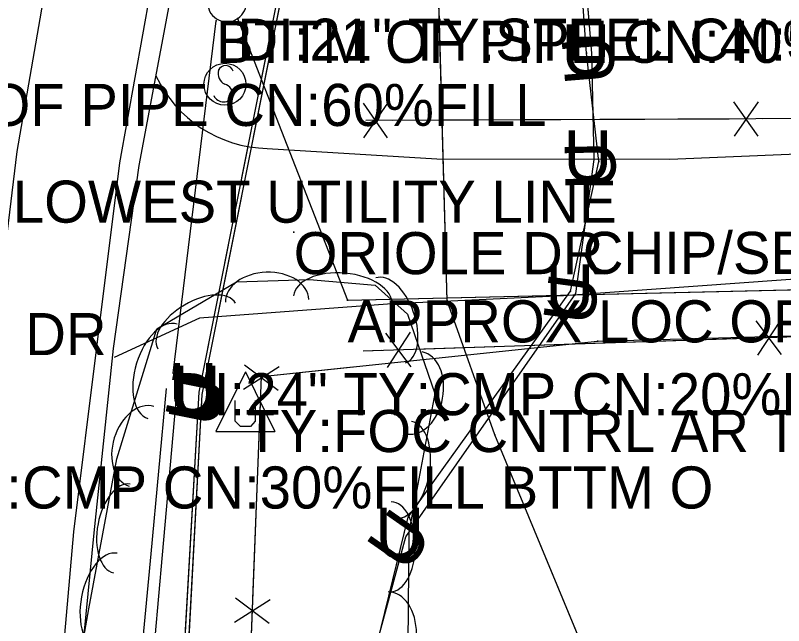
# Model space of a CAD drawing. Extents: x 954793 to 988390, y 1867850 to 1924428.
# Drawn here: x 960999.1 to 961090.3, y 1905516.5 to 1905589 of the extents above; entities that cross this region are included whole.
import ezdxf

# ---------------------------------------------------------------- set-up
doc = ezdxf.new("R2010")
doc.units = 0
for name, color, linetype in [('Default', 7, 'Continuous'), ('S_CROSS_DRAIN', 7, 'Continuous'), ('S_DITCHLINE', 7, 'Continuous'), ('S_DRG_PT_SYM', 7, 'Continuous'), ('S_EDGE_PAVEMENT', 7, 'Continuous'), ('S_ELECTRIC_UTILITIES_ANNOT', 7, 'Continuous'), ('S_FENCE', 7, 'Continuous'), ('S_FIBER_OPTIC_CABLE', 7, 'Continuous'), ('S_GRAVEL_ROAD', 7, 'Continuous'), ('S_MSC_PT_SYM', 7, 'Continuous'), ('S_PAVEMENT_CROWN', 7, 'Continuous'), ('S_SHOULDER', 7, 'Continuous'), ('S_SIDE_DRAIN', 7, 'Continuous'), ('S_SIDE_DRAIN_ANNOT', 7, 'Continuous'), ('S_SIGN', 7, 'Continuous'), ('S_SURVEY_TEXT_ANNOT', 7, 'Continuous'), ('S_TREE', 7, 'Continuous'), ('S_UNDERGROUND_CABLE', 7, 'Continuous'), ('S_UTILITY_POLE_ANNOT', 7, 'Continuous'), ('S_UTL_PT_SYM', 7, 'Continuous'), ('S_WATER_UTILITIES', 7, 'Continuous')]:
    doc.layers.add(name, color=color, linetype=linetype)

msp = doc.modelspace()

# ---------------------------------------------------------------- linework, layer by layer
at = {"layer": 'S_CROSS_DRAIN'}
msp.add_arc((961024.179, 1905590.52), 2.3, 169.32652, 349.6557, dxfattribs=at)
at = {"layer": 'S_DITCHLINE'}
for points in [[(961001.931, 1905226.396), (961003.214, 1905244.751), (961004.497, 1905263.107), (961005.78, 1905281.462), (961007.063, 1905299.817), (961008.072, 1905319.751), (961009.082, 1905339.684), (961008.655, 1905352.865), (961008.228, 1905366.046), (961008.19, 1905383.226), (961008.564, 1905403.952), (961008.939, 1905424.678), (961009.313, 1905445.405), (961009.688, 1905466.131), (961011.513, 1905485.76), (961013.338, 1905505.389), (961015.163, 1905525.018), (961016.987, 1905544.647)], [(961011.266, 1905466.017), (961013.017, 1905485.643), (961014.767, 1905505.269), (961016.518, 1905524.896), (961018.269, 1905544.522)]]:
    msp.add_lwpolyline(points, dxfattribs=at)
at = {"layer": 'S_DRG_PT_SYM'}
for points in [[(961022.899, 1905588.341), (961022.849, 1905588.347), (961022.899, 1905588.341), (961022.893, 1905588.291), (961022.899, 1905588.341), (961022.948, 1905588.335), (961022.899, 1905588.341), (961022.905, 1905588.391)], [(961022.899, 1905588.341), (961022.849, 1905588.347), (961022.899, 1905588.341), (961022.893, 1905588.291), (961022.899, 1905588.341), (961022.948, 1905588.335), (961022.899, 1905588.341), (961022.905, 1905588.391)], [(961025.429, 1905588.595), (961025.476, 1905588.613), (961025.429, 1905588.595), (961025.411, 1905588.642), (961025.429, 1905588.595), (961025.382, 1905588.577), (961025.429, 1905588.595), (961025.447, 1905588.549)], [(961025.429, 1905588.595), (961025.476, 1905588.613), (961025.429, 1905588.595), (961025.411, 1905588.642), (961025.429, 1905588.595), (961025.382, 1905588.577), (961025.429, 1905588.595), (961025.447, 1905588.549)], [(961038.505, 1905555.14), (961038.504, 1905555.19), (961038.505, 1905555.14), (961038.455, 1905555.138), (961038.505, 1905555.14), (961038.506, 1905555.09), (961038.505, 1905555.14), (961038.555, 1905555.141)], [(961038.505, 1905555.14), (961038.504, 1905555.19), (961038.505, 1905555.14), (961038.455, 1905555.138), (961038.505, 1905555.14), (961038.506, 1905555.09), (961038.505, 1905555.14), (961038.555, 1905555.141)], [(961017.809, 1905546.487), (961017.76, 1905546.493), (961017.809, 1905546.487), (961017.803, 1905546.437), (961017.809, 1905546.487), (961017.859, 1905546.481), (961017.809, 1905546.487), (961017.815, 1905546.537)], [(961017.809, 1905546.487), (961017.76, 1905546.493), (961017.809, 1905546.487), (961017.803, 1905546.437), (961017.809, 1905546.487), (961017.859, 1905546.481), (961017.809, 1905546.487), (961017.815, 1905546.537)]]:
    msp.add_lwpolyline(points, close=True, dxfattribs=at)
for points in [[(961022.899, 1905588.341), (961022.899, 1905588.391), (961022.899, 1905588.341), (961022.849, 1905588.341), (961022.899, 1905588.341), (961022.899, 1905588.291), (961022.899, 1905588.341), (961022.949, 1905588.341)], [(961025.429, 1905588.595), (961025.429, 1905588.645), (961025.429, 1905588.595), (961025.379, 1905588.595), (961025.429, 1905588.595), (961025.429, 1905588.545), (961025.429, 1905588.595), (961025.479, 1905588.595)], [(961038.505, 1905555.14), (961038.505, 1905555.19), (961038.505, 1905555.14), (961038.455, 1905555.14), (961038.505, 1905555.14), (961038.505, 1905555.09), (961038.505, 1905555.14), (961038.555, 1905555.14)], [(961017.809, 1905546.487), (961017.809, 1905546.537), (961017.809, 1905546.487), (961017.759, 1905546.487), (961017.809, 1905546.487), (961017.809, 1905546.437), (961017.809, 1905546.487), (961017.859, 1905546.487)]]:
    msp.add_lwpolyline(points, dxfattribs=at)
at = {"layer": 'S_EDGE_PAVEMENT'}
msp.add_lwpolyline([(961001.085, 1905462.78), (961002.133, 1905483.364), (961004.066, 1905505.506), (961006, 1905527.648), (961008.735, 1905549.563), (961011.471, 1905571.478), (961015.107, 1905591.78), (961018.334, 1905609.796)], dxfattribs=at)
at = {"layer": 'S_FENCE'}
for p, q in [((961043.264, 1905574.453), (961040.379, 1905578.538)), ((961043.247, 1905578.55), (961040.396, 1905574.441)), ((961087.267, 1905574.636), (961084.382, 1905578.72)), ((961087.25, 1905578.732), (961084.399, 1905574.624)), ((961090.04, 1905548.7), (961087.038, 1905552.699)), ((961089.905, 1905552.794), (961087.173, 1905548.605)), ((961046.061, 1905547.248), (961043.059, 1905551.248)), ((961045.926, 1905551.342), (961043.194, 1905547.154)), ((961026.164, 1905544.571), (961030.368, 1905547.278)), ((961030.257, 1905544.412), (961026.275, 1905547.436)), ((961028.273, 1905546.108), (961039.111, 1905547.24)), ((961025.109, 1905464.341), (961028.273, 1905546.108)), ((961025.093, 1905516.898), (961029.297, 1905519.606)), ((961029.186, 1905516.74), (961025.204, 1905519.764))]:
    msp.add_line(p, q, dxfattribs=at)
for points in [[(961151.829, 1905576.952), (961040.663, 1905576.491)], [(961063.823, 1905576.587), (961043.822, 1905576.504)], [(961083.825, 1905576.67), (961063.823, 1905576.587)], [(961107.826, 1905576.769), (961087.825, 1905576.686)], [(961198.487, 1905554.328), (961040.373, 1905549.11)], [(961126.577, 1905216.289), (961055.574, 1905208.601), (961019.873, 1905209.113), (961023.93, 1905299.89), (961023.778, 1905382.052), (961025.109, 1905464.341), (961028.273, 1905546.108), (961068.202, 1905550.28), (961117.066, 1905551.633), (961154.506, 1905551.654)], [(961126.577, 1905216.289), (961055.574, 1905208.601), (961019.873, 1905209.113), (961023.93, 1905299.89), (961023.778, 1905382.052), (961025.109, 1905464.341), (961028.273, 1905546.108), (961068.202, 1905550.28), (961117.066, 1905551.633), (961154.506, 1905551.654)], [(961066.549, 1905549.974), (961046.559, 1905549.314)], [(961086.54, 1905550.634), (961066.549, 1905549.974)], [(961042.561, 1905549.182), (961040.373, 1905549.11)], [(961028.273, 1905546.108), (961039.111, 1905547.24)], [(961027.251, 1905519.685), (961028.189, 1905543.926)]]:
    msp.add_lwpolyline(points, dxfattribs=at)
at = {"layer": 'S_FIBER_OPTIC_CABLE'}
for p, q in [((961066.892, 1905584.495), (961064.167, 1905622.208)), ((961068.353, 1905571.617), (961066.892, 1905584.495)), ((961064.975, 1905556.232), (961068.353, 1905571.617)), ((961045.689, 1905529.363), (961064.975, 1905556.232)), ((961041.723, 1905513.175), (961045.689, 1905529.363))]:
    msp.add_line(p, q, dxfattribs=at)
msp.add_lwpolyline([(961026.414, 1904948.637), (961017.369, 1904982.587), (961011.819, 1905055.257), (961016.601, 1905138.531), (961017.468, 1905193.437), (961017.277, 1905224.85), (961027.258, 1905262.094), (961046.136, 1905280.89), (961043.588, 1905375.147), (961039.349, 1905456.04), (961041.723, 1905513.175), (961045.689, 1905529.363), (961064.975, 1905556.232), (961068.353, 1905571.617), (961066.892, 1905584.495), (961064.167, 1905622.208), (961068.799, 1905682.724), (961097.338, 1905766.72), (961110.99, 1905817.563), (961132.892, 1905884.854), (961164.243, 1905971.704), (961188.563, 1906032.157), (961262.109, 1906149.746)], dxfattribs=at)
msp.add_lwpolyline([(961026.414, 1904948.637), (961017.369, 1904982.587), (961011.819, 1905055.257), (961016.601, 1905138.531), (961017.468, 1905193.437), (961017.277, 1905224.85), (961027.258, 1905262.094), (961046.136, 1905280.89), (961043.588, 1905375.147), (961039.349, 1905456.04), (961041.723, 1905513.175), (961045.689, 1905529.363), (961064.975, 1905556.232), (961068.353, 1905571.617), (961066.892, 1905584.495), (961064.167, 1905622.208), (961068.799, 1905682.724), (961097.338, 1905766.72), (961110.99, 1905817.563), (961132.892, 1905884.854), (961164.243, 1905971.704), (961188.563, 1906032.157), (961262.109, 1906149.746)], dxfattribs=at)
at = {"layer": 'S_GRAVEL_ROAD'}
for points in [[(961028.964, 1905573.166), (961049.099, 1905571.961), (961076.766, 1905571.905), (961120.254, 1905573.732), (961159.895, 1905575.214), (961204.902, 1905575.251)], [(961171.495, 1905560.59), (961140.666, 1905560.497), (961110.887, 1905559.036), (961064.166, 1905555.681), (961043.237, 1905554.691), (961020.939, 1905553.023), (961010.771, 1905548.353)]]:
    msp.add_lwpolyline(points, dxfattribs=at)
msp.add_ellipse((961029.346, 1905588.174), major_axis=(-14.561, 3.757), ratio=0.998283, start_param=0.69271, end_param=1.797515, dxfattribs=at)
at = {"layer": 'S_MSC_PT_SYM'}
for points in [[(961032.107, 1905563.24), (961032.107, 1905563.29), (961032.107, 1905563.24), (961032.057, 1905563.24), (961032.107, 1905563.24), (961032.107, 1905563.19), (961032.107, 1905563.24), (961032.157, 1905563.24)], [(961032.107, 1905563.24), (961032.107, 1905563.29), (961032.107, 1905563.24), (961032.057, 1905563.24), (961032.107, 1905563.24), (961032.107, 1905563.19), (961032.107, 1905563.24), (961032.157, 1905563.24)], [(961066.436, 1905563.274), (961066.436, 1905563.324), (961066.436, 1905563.274), (961066.386, 1905563.274), (961066.436, 1905563.274), (961066.436, 1905563.224), (961066.436, 1905563.274), (961066.486, 1905563.274)], [(961066.436, 1905563.274), (961066.436, 1905563.324), (961066.436, 1905563.274), (961066.386, 1905563.274), (961066.436, 1905563.274), (961066.436, 1905563.224), (961066.436, 1905563.274), (961066.486, 1905563.274)], [(961068.202, 1905550.28), (961068.201, 1905550.33), (961068.202, 1905550.28), (961068.152, 1905550.279), (961068.202, 1905550.28), (961068.204, 1905550.23), (961068.202, 1905550.28), (961068.252, 1905550.282)], [(961068.202, 1905550.28), (961068.201, 1905550.33), (961068.202, 1905550.28), (961068.152, 1905550.279), (961068.202, 1905550.28), (961068.204, 1905550.23), (961068.202, 1905550.28), (961068.252, 1905550.282)], [(961028.273, 1905546.108), (961028.268, 1905546.158), (961028.273, 1905546.108), (961028.223, 1905546.103), (961028.273, 1905546.108), (961028.278, 1905546.058), (961028.273, 1905546.108), (961028.323, 1905546.113)], [(961028.273, 1905546.108), (961028.268, 1905546.158), (961028.273, 1905546.108), (961028.223, 1905546.103), (961028.273, 1905546.108), (961028.278, 1905546.058), (961028.273, 1905546.108), (961028.323, 1905546.113)]]:
    msp.add_lwpolyline(points, close=True, dxfattribs=at)
for points in [[(961032.107, 1905563.24), (961032.107, 1905563.29), (961032.107, 1905563.24), (961032.057, 1905563.24), (961032.107, 1905563.24), (961032.107, 1905563.19), (961032.107, 1905563.24), (961032.157, 1905563.24)], [(961066.436, 1905563.274), (961066.436, 1905563.324), (961066.436, 1905563.274), (961066.386, 1905563.274), (961066.436, 1905563.274), (961066.436, 1905563.224), (961066.436, 1905563.274), (961066.486, 1905563.274)], [(961068.202, 1905550.28), (961068.202, 1905550.33), (961068.202, 1905550.28), (961068.152, 1905550.28), (961068.202, 1905550.28), (961068.202, 1905550.23), (961068.202, 1905550.28), (961068.252, 1905550.28)], [(961028.273, 1905546.108), (961028.273, 1905546.158), (961028.273, 1905546.108), (961028.223, 1905546.108), (961028.273, 1905546.108), (961028.273, 1905546.058), (961028.273, 1905546.108), (961028.323, 1905546.108)]]:
    msp.add_lwpolyline(points, dxfattribs=at)
at = {"layer": 'S_PAVEMENT_CROWN'}
msp.add_lwpolyline([(960989.175, 1905463.818), (960990.18, 1905484.877), (960992.077, 1905507.219), (960993.975, 1905529.562), (960996.616, 1905551.195), (960999.258, 1905572.829), (961002.884, 1905593.654), (961006.511, 1905614.479), (961010.895, 1905635.221), (961015.279, 1905655.963), (961020.205, 1905676.096), (961025.131, 1905696.228), (961030.141, 1905715.525), (961035.151, 1905734.822), (961040.421, 1905754.54), (961045.692, 1905774.257), (961051.222, 1905794.405)], dxfattribs=at)
at = {"layer": 'S_SHOULDER'}
msp.add_lwpolyline([(961002.983, 1905462.701), (961004.065, 1905483.249), (961006.238, 1905505.388), (961008.41, 1905527.527), (961010.71, 1905549.432), (961013.755, 1905571.155), (961017.547, 1905591.409), (961020.907, 1905609.349)], dxfattribs=at)
at = {"layer": 'S_SIDE_DRAIN'}
for p, q in [((961017.809, 1905546.487), (961022.899, 1905588.341)), ((961025.429, 1905588.595), (961038.505, 1905555.14)), ((961038.505, 1905555.14), (961119.885, 1905557.047))]:
    msp.add_line(p, q, dxfattribs=at)
for points in [[(961017.809, 1905546.487), (961022.899, 1905588.341)], [(961017.809, 1905546.487), (961022.899, 1905588.341)], [(961025.429, 1905588.595), (961038.505, 1905555.14), (961119.885, 1905557.047)], [(961025.429, 1905588.595), (961038.505, 1905555.14), (961119.885, 1905557.047)]]:
    msp.add_lwpolyline(points, dxfattribs=at)
at = {"layer": 'S_SIGN'}
msp.add_circle((961023.939, 1905580.802), 2.494, dxfattribs=at)
for centre, radius, start, end in [((961024.013, 1905582.07), 0.95, 16.52582, 156.89569), ((961024.625, 1905582.128), 1.503, 167.11961, 241.98129), ((961023.527, 1905579.46), 1.398, 358.65289, 73.70634), ((961023.785, 1905579.979), 1.275, 204.64102, 335.35898)]:
    msp.add_arc(centre, radius, start, end, dxfattribs=at)
at = {"layer": 'S_TREE'}
msp.add_lwpolyline([(961001.516, 1905465.194), (961002.917, 1905487.668), (961003.73, 1905495.553), (961007.768, 1905518.511), (961011.095, 1905536.308), (961015.867, 1905551.77), (961025.333, 1905557.341), (961033.963, 1905557.623), (961041.764, 1905556.935), (961045.607, 1905553.49), (961048.872, 1905544.088), (961045.785, 1905527.592), (961044.748, 1905412.715)], dxfattribs=at)
for centre, major_axis, ratio in [((961028.962, 1905555.076), (-4.953, -0.162), 0.685311), ((961037.937, 1905555.143), (-5.846, 0.516), 0.55008), ((961043.62, 1905552.745), (-1.754, 5.051), 0.540699), ((961020.59, 1905552.088), (-4.608, -2.712), 0.540699), ((961016.527, 1905546.715), (-1.731, -5.607), 0.55008), ((961046.456, 1905544.13), (0.911, 4.871), 0.685311), ((961014.046, 1905537.791), (-1.461, -4.735), 0.685311), ((961045.01, 1905534.981), (1.079, 5.768), 0.55008), ((961011.707, 1905528.038), (-0.983, -5.255), 0.540699), ((961043.648, 1905525.864), (0.048, 5.346), 0.540699), ((961010.078, 1905519.322), (-1.078, -5.768), 0.55008), ((961043.294, 1905515.563), (0.045, 4.955), 0.685311)]:
    msp.add_ellipse(centre, major_axis=major_axis, ratio=ratio, start_param=3.141593, end_param=6.283185, dxfattribs=at)
at = {"layer": 'S_UNDERGROUND_CABLE'}
for p, q in [((961020.884, 1905544.239), (961037.019, 1905625.358)), ((961021.243, 1905543.936), (961037.472, 1905625.323)), ((961067.517, 1905584.468), (961064.421, 1905622.126)), ((961067.769, 1905571.879), (961067.517, 1905584.468)), ((961065.614, 1905555.958), (961067.769, 1905571.879)), ((961045.422, 1905527.035), (961065.614, 1905555.958)), ((961026.37, 1905546.646), (961022.844, 1905539.555)), ((961026.37, 1905546.646), (961029.858, 1905539.555)), ((961016.121, 1905461.565), (961020.884, 1905544.239)), ((961016.781, 1905461.41), (961021.243, 1905543.936)), ((961025.169, 1905540.795), (961025.169, 1905543.236)), ((961027.533, 1905543.236), (961027.533, 1905540.795)), ((961025.789, 1905540.136), (961025.169, 1905540.795)), ((961027.533, 1905540.795), (961026.99, 1905540.136)), ((961026.99, 1905540.136), (961025.789, 1905540.136)), ((961022.844, 1905539.555), (961029.858, 1905539.555)), ((961041.559, 1905512.765), (961045.422, 1905527.035))]:
    msp.add_line(p, q, dxfattribs=at)
for points in [[(961017.856, 1904908.457), (961015.885, 1904941.507), (961005.937, 1904974.057), (960999.55, 1905055.876), (961001.902, 1905134.038), (961007.432, 1905195.766), (961009.84, 1905254.085), (961011.897, 1905344.409), (961013.819, 1905431.572), (961016.121, 1905461.565), (961020.884, 1905544.239), (961037.019, 1905625.358), (961046.38, 1905663.741), (961054.039, 1905678.824), (961068.032, 1905730.244), (961081.989, 1905759.219), (961099.968, 1905821.206), (961122.683, 1905896.294), (961150.178, 1905978.736), (961170.903, 1906041.604), (961202.059, 1906097.637), (961216.094, 1906117.433), (961239.648, 1906156.812)], [(961017.856, 1904908.457), (961015.885, 1904941.507), (961005.937, 1904974.057), (960999.55, 1905055.876), (961001.902, 1905134.038), (961007.432, 1905195.766), (961009.84, 1905254.085), (961011.897, 1905344.409), (961013.819, 1905431.572), (961016.121, 1905461.565), (961020.884, 1905544.239), (961037.019, 1905625.358), (961046.38, 1905663.741), (961054.039, 1905678.824), (961068.032, 1905730.244), (961081.989, 1905759.219), (961099.968, 1905821.206), (961122.683, 1905896.294), (961150.178, 1905978.736), (961170.903, 1906041.604), (961202.059, 1906097.637), (961216.094, 1906117.433), (961239.648, 1906156.812)], [(961018.521, 1904908.237), (961016.25, 1904941.651), (961006.406, 1904974.081), (961000.088, 1905055.791), (961002.591, 1905134.184), (961008.144, 1905195.509), (961010.364, 1905253.954), (961012.527, 1905344.234), (961014.305, 1905431.545), (961016.781, 1905461.41), (961021.243, 1905543.936), (961037.472, 1905625.323), (961046.9, 1905663.524), (961054.501, 1905678.7), (961068.525, 1905729.918), (961082.6, 1905758.887), (961100.338, 1905821.137), (961122.935, 1905896.129), (961151.052, 1905978.437), (961171.492, 1906041.573), (961202.633, 1906097.751), (961216.733, 1906116.832), (961239.626, 1906156.767)], [(961018.521, 1904908.237), (961016.25, 1904941.651), (961006.406, 1904974.081), (961000.088, 1905055.791), (961002.591, 1905134.184), (961008.144, 1905195.509), (961010.364, 1905253.954), (961012.527, 1905344.234), (961014.305, 1905431.545), (961016.781, 1905461.41), (961021.243, 1905543.936), (961037.472, 1905625.323), (961046.9, 1905663.524), (961054.501, 1905678.7), (961068.525, 1905729.918), (961082.6, 1905758.887), (961100.338, 1905821.137), (961122.935, 1905896.129), (961151.052, 1905978.437), (961171.492, 1906041.573), (961202.633, 1906097.751), (961216.733, 1906116.832), (961239.626, 1906156.767)], [(961028.045, 1904906.781), (961025.65, 1904948.78), (961016.659, 1904982.636), (961010.839, 1905055.291), (961015.859, 1905138.387), (961016.521, 1905193.245), (961016.22, 1905224.764), (961029.526, 1905260.971), (961043.948, 1905282.257), (961041.238, 1905375.939), (961038.638, 1905456.09), (961041.559, 1905512.765), (961045.422, 1905527.035), (961065.614, 1905555.958), (961067.769, 1905571.879), (961067.517, 1905584.468), (961064.421, 1905622.126), (961064.154, 1905656.233), (961061.522, 1905658.167)], [(961028.045, 1904906.781), (961025.65, 1904948.78), (961016.659, 1904982.636), (961010.839, 1905055.291), (961015.859, 1905138.387), (961016.521, 1905193.245), (961016.22, 1905224.764), (961029.526, 1905260.971), (961043.948, 1905282.257), (961041.238, 1905375.939), (961038.638, 1905456.09), (961041.559, 1905512.765), (961045.422, 1905527.035), (961065.614, 1905555.958), (961067.769, 1905571.879), (961067.517, 1905584.468), (961064.421, 1905622.126), (961064.154, 1905656.233), (961061.522, 1905658.167)]]:
    msp.add_lwpolyline(points, dxfattribs=at)
at = {"layer": 'S_UTL_PT_SYM'}
for points in [[(961066.892, 1905584.495), (961066.842, 1905584.491), (961066.892, 1905584.495), (961066.896, 1905584.445), (961066.892, 1905584.495), (961066.942, 1905584.498), (961066.892, 1905584.495), (961066.888, 1905584.545)], [(961066.892, 1905584.495), (961066.842, 1905584.491), (961066.892, 1905584.495), (961066.896, 1905584.445), (961066.892, 1905584.495), (961066.942, 1905584.498), (961066.892, 1905584.495), (961066.888, 1905584.545)], [(961068.353, 1905571.617), (961068.304, 1905571.611), (961068.353, 1905571.617), (961068.359, 1905571.567), (961068.353, 1905571.617), (961068.403, 1905571.622), (961068.353, 1905571.617), (961068.348, 1905571.666)], [(961068.353, 1905571.617), (961068.304, 1905571.611), (961068.353, 1905571.617), (961068.359, 1905571.567), (961068.353, 1905571.617), (961068.403, 1905571.622), (961068.353, 1905571.617), (961068.348, 1905571.666)], [(961064.975, 1905556.232), (961064.926, 1905556.242), (961064.975, 1905556.232), (961064.964, 1905556.183), (961064.975, 1905556.232), (961065.024, 1905556.221), (961064.975, 1905556.232), (961064.986, 1905556.28)], [(961064.975, 1905556.232), (961064.926, 1905556.242), (961064.975, 1905556.232), (961064.964, 1905556.183), (961064.975, 1905556.232), (961065.024, 1905556.221), (961064.975, 1905556.232), (961064.986, 1905556.28)], [(961050.341, 1905555.078), (961050.291, 1905555.076), (961050.341, 1905555.078), (961050.342, 1905555.028), (961050.341, 1905555.078), (961050.391, 1905555.079), (961050.341, 1905555.078), (961050.34, 1905555.128)], [(961050.341, 1905555.078), (961050.291, 1905555.076), (961050.341, 1905555.078), (961050.342, 1905555.028), (961050.341, 1905555.078), (961050.391, 1905555.079), (961050.341, 1905555.078), (961050.34, 1905555.128)], [(961056.003, 1905539.166), (961055.956, 1905539.15), (961056.003, 1905539.166), (961056.02, 1905539.119), (961056.003, 1905539.166), (961056.05, 1905539.183), (961056.003, 1905539.166), (961055.987, 1905539.214)], [(961056.003, 1905539.166), (961055.956, 1905539.15), (961056.003, 1905539.166), (961056.02, 1905539.119), (961056.003, 1905539.166), (961056.05, 1905539.183), (961056.003, 1905539.166), (961055.987, 1905539.214)], [(961045.689, 1905529.363), (961045.648, 1905529.392), (961045.689, 1905529.363), (961045.659, 1905529.322), (961045.689, 1905529.363), (961045.729, 1905529.333), (961045.689, 1905529.363), (961045.718, 1905529.403)], [(961045.689, 1905529.363), (961045.648, 1905529.392), (961045.689, 1905529.363), (961045.659, 1905529.322), (961045.689, 1905529.363), (961045.729, 1905529.333), (961045.689, 1905529.363), (961045.718, 1905529.403)]]:
    msp.add_lwpolyline(points, close=True, dxfattribs=at)
for points in [[(961066.892, 1905584.495), (961066.892, 1905584.545), (961066.892, 1905584.495), (961066.842, 1905584.495), (961066.892, 1905584.495), (961066.892, 1905584.445), (961066.892, 1905584.495), (961066.942, 1905584.495)], [(961068.353, 1905571.617), (961068.353, 1905571.667), (961068.353, 1905571.617), (961068.303, 1905571.617), (961068.353, 1905571.617), (961068.353, 1905571.567), (961068.353, 1905571.617), (961068.403, 1905571.617)], [(961064.975, 1905556.232), (961064.975, 1905556.282), (961064.975, 1905556.232), (961064.925, 1905556.232), (961064.975, 1905556.232), (961064.975, 1905556.182), (961064.975, 1905556.232), (961065.025, 1905556.232)], [(961050.341, 1905555.078), (961050.341, 1905555.128), (961050.341, 1905555.078), (961050.291, 1905555.078), (961050.341, 1905555.078), (961050.341, 1905555.028), (961050.341, 1905555.078), (961050.391, 1905555.078)], [(961056.003, 1905539.166), (961056.003, 1905539.216), (961056.003, 1905539.166), (961055.953, 1905539.166), (961056.003, 1905539.166), (961056.003, 1905539.116), (961056.003, 1905539.166), (961056.053, 1905539.166)], [(961045.689, 1905529.363), (961045.689, 1905529.413), (961045.689, 1905529.363), (961045.639, 1905529.363), (961045.689, 1905529.363), (961045.689, 1905529.313), (961045.689, 1905529.363), (961045.739, 1905529.363)]]:
    msp.add_lwpolyline(points, dxfattribs=at)
at = {"layer": 'S_WATER_UTILITIES'}
for p, q in [((961050.341, 1905555.078), (961049.233, 1905594.708)), ((961056.003, 1905539.166), (961050.341, 1905555.078)), ((961085.613, 1905467.735), (961056.003, 1905539.166))]:
    msp.add_line(p, q, dxfattribs=at)
msp.add_lwpolyline([(961085.613, 1905467.735), (961056.003, 1905539.166), (961050.341, 1905555.078), (961049.233, 1905594.708), (961068.721, 1905688.655), (961090.923, 1905765.319), (961105.262, 1905813.045), (961126.173, 1905882.976), (961155.443, 1905975.316), (961181.035, 1906041.587), (961226.378, 1906097.408), (961243.025, 1906126.273), (961256.327, 1906154.927)], dxfattribs=at)
msp.add_lwpolyline([(961085.613, 1905467.735), (961056.003, 1905539.166), (961050.341, 1905555.078), (961049.233, 1905594.708), (961068.721, 1905688.655), (961090.923, 1905765.319), (961105.262, 1905813.045), (961126.173, 1905882.976), (961155.443, 1905975.316), (961181.035, 1906041.587), (961226.378, 1906097.408), (961243.025, 1906126.273), (961256.327, 1906154.927)], dxfattribs=at)

# ---------------------------------------------------------------- texts
at = {"layer": 'Default'}
for rotation, p in [(360, (961063.888, 1905581.923)), (94.7004, (961070.351, 1905581.059)), (360, (961064.14, 1905569.334)), (91.14676, (961070.387, 1905568.301)), (360, (961061.985, 1905553.412)), (82.29092, (961067.649, 1905552.02)), (360, (961017.254, 1905541.693)), (360, (961017.613, 1905541.39)), (78.75028, (961022.672, 1905540.182)), (78.72273, (961023.029, 1905539.879)), (55.07856, (961045.431, 1905522.602)), (360, (961041.792, 1905524.49))]:
    msp.add_text('U', height=6, rotation=rotation, dxfattribs=at).set_placement(p)
at = {"layer": 'S_ELECTRIC_UTILITIES_ANNOT'}
msp.add_text('LOWEST UTILITY LINE', height=5, dxfattribs=at).set_placement((960998.753, 1905564.358))
at = {"layer": 'S_SIDE_DRAIN_ANNOT'}
for s, p in [('BTTM OF PIPE CN:40%FILL', (961022.899, 1905583.341)), ('DI:21" TY:STEEL CN:50% FILL', (961025.429, 1905583.595)), ('BTTM OF PIPE CN:60%FILL', (960975.569, 1905575.847)), ('APPROX LOC OF 45 IN PIPE', (961038.505, 1905550.14)), ('DI:24" TY:CMP CN:20%FILL BTTM O', (961017.809, 1905541.487)), ('DI:24" TY:CMP CN:30%FILL BTTM O', (960969.223, 1905530.408))]:
    msp.add_text(s, height=5, dxfattribs=at).set_placement(p)
at = {"layer": 'S_SURVEY_TEXT_ANNOT'}
for s, p in [('ORIOLE DR', (961032.107, 1905558.24)), ('CHIP/SEAL', (961066.436, 1905558.274)), ('ORIOLE DR', (960973.106, 1905548.624))]:
    msp.add_text(s, height=5, dxfattribs=at).set_placement(p)
at = {"layer": 'S_UTILITY_POLE_ANNOT'}
msp.add_text('TY:FOC CNTRL AR TELE COOP', height=5, dxfattribs=at).set_placement((961026.37, 1905537.113))

doc.saveas('drawing.dxf')
